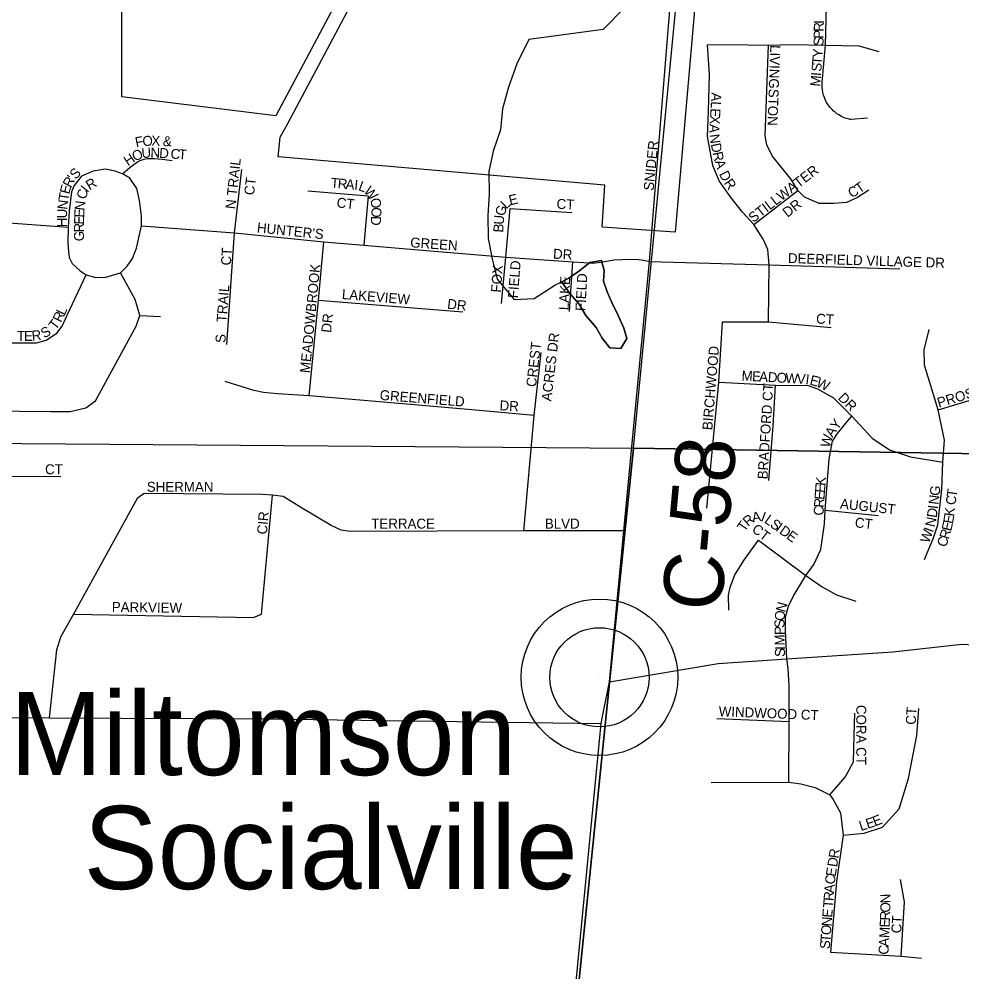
# Model space of a CAD drawing. Extents: x 1310247 to 1664935, y 284496 to 704931.
# Drawn here: x 1447431 to 1452162, y 484337 to 489120 of the extents above; entities that cross this region are included whole.
import ezdxf

# ---------------------------------------------------------------- set-up
doc = ezdxf.new("R2010")
doc.units = 0
for name, color, linetype in [('GM_P_State_Location', 7, 'Continuous'), ('GM_X_Corporation_Text', 7, 'Continuous'), ('GM_X_County', 7, 'Continuous'), ('GM_X_County_Road_Text', 7, 'Continuous'), ('GM_X_Interstate_Route', 7, 'Continuous'), ('GM_X_Major_Lake_Text', 7, 'Continuous'), ('GM_X_Major_River_Text', 7, 'Continuous'), ('GM_X_Minor_River', 7, 'Continuous'), ('GM_X_Minor_River_Text', 7, 'Continuous'), ('GM_X_Rail_Line', 7, 'Continuous'), ('GM_X_State_Location', 7, 'Continuous'), ('GM_X_Township_Road', 7, 'Continuous'), ('GM_X_Unincorporated', 7, 'Continuous')]:
    doc.layers.add(name, color=color, linetype=linetype)

msp = doc.modelspace()

# ---------------------------------------------------------------- linework, layer by layer
at = {"layer": 'GM_X_Corporation_Text'}
for points in [[(1450648.3, 488569.6), (1450706.3, 489290.3)], [(1450631.7, 488363.7), (1450648.3, 488569.6)], [(1450615.2, 488157.7), (1450631.7, 488363.7)]]:
    msp.add_lwpolyline(points, dxfattribs=at)
at = {"layer": 'GM_X_County'}
for points in [[(1451025.9, 492295.4), (1456291.7, 492217.5), (1455772.4, 486880.5), (1450514.7, 486966.2)], [(1445032, 487006.9), (1450514.7, 486966.2), (1449969.8, 481647.7), (1444509.2, 481359.2)], [(1455772.4, 486880.5), (1455235.5, 481463.8), (1449969.8, 481647.7), (1450514.7, 486966.2)]]:
    msp.add_lwpolyline(points, close=True, dxfattribs=at)
at = {"layer": 'GM_X_County_Road_Text'}
for points in [[(1450393, 485792.4), (1450465.5, 486551), (1450594.7, 487903), (1450615.2, 488157.7)], [(1450393, 485792.4), (1450938.9, 485885.8), (1451283.5, 485908.6), (1451815.3, 485943.7), (1452161.4, 485982.3), (1452339.7, 485971.3), (1453568.6, 485967.3), (1453768.6, 485966.6), (1453841, 485966), (1453924.9, 485979.2), (1454099.5, 486050.7), (1454491.8, 486236.6), (1454967.1, 486446.3), (1455253.9, 486589.2), (1455404.3, 486733.5), (1455469.9, 486789.2), (1455526.7, 486817.6), (1455748.4, 486822.8)], [(1450351.6, 485584.5), (1450361.9, 485636.5), (1450393, 485792.4)], [(1444871.9, 485606.9), (1446195.3, 485614.8), (1446366.9, 485615.8), (1447102.5, 485613.3), (1447581.6, 485611.6), (1448666, 485607.8), (1450351.6, 485584.5)], [(1449437.5, 476298.2), (1449551.8, 477423.7), (1449582.3, 477724.2), (1449599.8, 477896.9), (1449674.6, 478633.7), (1449746, 479314.7), (1449753.7, 479361.3), (1449765.2, 479501.8), (1449819.3, 479954.3), (1449845.3, 480308.6), (1449892.7, 480807.8), (1449942.8, 481324.4), (1449970.5, 481645.9), (1450351.6, 485584.5)]]:
    msp.add_lwpolyline(points, dxfattribs=at)
at = {"layer": 'GM_X_Major_Lake_Text'}
for points in [[(1450924.8, 490358.2), (1450722.8, 488049.6), (1450356.3, 488075.2), (1450371, 488286), (1448730.4, 488428), (1448740.7, 488526.2), (1448781.2, 488599.3), (1449273.7, 489525.5)], [(1449213.9, 489565.2), (1448718.7, 488633.8), (1447946.3, 488728.6), (1447946.3, 489474.1)]]:
    msp.add_lwpolyline(points, dxfattribs=at)
at = {"layer": 'GM_X_Major_River_Text'}
msp.add_line((1450343.5, 485815.7), (1450343.5, 485815.7), dxfattribs=at)
at = {"layer": 'GM_X_Minor_River'}
for points in [[(1450437.9, 487631), (1450405.8, 487697.2), (1450381.7, 487751.3), (1450363.6, 487803.4), (1450367.6, 487857.5), (1450353.6, 487907.6), (1450295.5, 487897.5), (1450245.3, 487857.5), (1450189.2, 487819.4), (1450155.3, 487801.2)], [(1450155.3, 487801.2), (1450189.2, 487819.4), (1450245.3, 487857.5), (1450295.5, 487897.5), (1450353.6, 487907.6), (1450367.6, 487857.5), (1450363.6, 487803.4), (1450381.7, 487751.3), (1450405.8, 487697.2), (1450437.9, 487631), (1450465.9, 487568.9), (1450480, 487516.8), (1450449.9, 487466.7), (1450395.8, 487468.7), (1450357.7, 487518.8), (1450327.6, 487570.9), (1450275.4, 487631), (1450241.3, 487689.1), (1450193.2, 487743.2), (1450155.3, 487801.2)], [(1450155.3, 487801.2), (1450193.2, 487743.2), (1450241.3, 487689.1), (1450275.4, 487631), (1450327.6, 487570.9), (1450357.7, 487518.8), (1450395.8, 487468.7), (1450449.9, 487466.7), (1450480, 487516.8), (1450465.9, 487568.9), (1450437.9, 487631)]]:
    msp.add_lwpolyline(points, dxfattribs=at)
at = {"layer": 'GM_X_Minor_River_Text'}
msp.add_lwpolyline([(1450468.8, 489176.9), (1450362.4, 489066.7), (1449989.2, 489016.6), (1449929.1, 488894.3), (1449886.9, 488778), (1449856.8, 488669.8), (1449846.8, 488563.5), (1449810.7, 488457.3), (1449788.6, 488355.1), (1449790.7, 488240.8), (1449782.6, 488134.6), (1449784.7, 488018.3), (1449804.7, 487916.1), (1449830.8, 487813.8), (1449915.1, 487711.6), (1450015.4, 487717.6), (1450119.7, 487783.8), (1450155.3, 487801.2)], dxfattribs=at)
at = {"layer": 'GM_X_State_Location'}
for points in [[(1451689.2, 488622.5), (1451606.5, 488615.3), (1451600.9, 488616.4), (1451591.7, 488618.5), (1451584.4, 488620.6), (1451577.2, 488623), (1451568.4, 488626.4), (1451557.8, 488631.2), (1451543.9, 488638.9), (1451533.4, 488646), (1451525.9, 488651.7), (1451517, 488659.4), (1451511.2, 488665.1), (1451501.2, 488676.2), (1451490.9, 488689.8), (1451483.5, 488701.8), (1451476.5, 488715.6), (1451472.3, 488725.7), (1451468.1, 488738.1), (1451464.6, 488752), (1451462.3, 488765.6), (1451461.2, 488777.8), (1451461.5, 488802.1), (1451477.1, 488988.1), (1451482.6, 489185.2)], [(1451191.2, 487599.5), (1451193.8, 487745.1), (1451194.3, 487885.3), (1451188.1, 487962.9), (1451164.5, 488015), (1451118.8, 488089.1), (1451062, 488150.6), (1451003.7, 488223.1), (1450943.8, 488308.3), (1450912.2, 488385.5), (1450885.4, 488530.6), (1450890.1, 488658.3), (1450894.9, 488839.6), (1450886.2, 488989.6), (1450987.9, 488992.6), (1451191.3, 488989.4), (1451312.7, 488992.6), (1451477.1, 488988.1), (1451645.4, 488984.7), (1451744.8, 488956.3)], [(1451695.9, 488261), (1451639.1, 488224.7), (1451582.4, 488199.5), (1451520.1, 488194.2), (1451445.2, 488193.2), (1451372.7, 488226.3), (1451339.5, 488259.4), (1451306.4, 488313), (1451273.3, 488354), (1451210.2, 488432.8), (1451183.4, 488488), (1451175.5, 488533.8), (1451191.3, 488989.4)], [(1447950.4, 488342.3), (1447988.2, 488376.1), (1448025.9, 488403.9), (1448037.9, 488410.4), (1448058.2, 488417.3), (1448074.6, 488420.3), (1448109.4, 488419.8), (1448149.1, 488415.8), (1448198.8, 488409.8)], [(1448045.1, 488082.3), (1448045.8, 488131.7), (1448035.9, 488209.2), (1448021.9, 488268.8), (1447986.2, 488320.4), (1447950.4, 488342.3), (1447912.7, 488356.2), (1447863, 488366.1), (1447803.4, 488356.2), (1447743.8, 488330.4), (1447708.1, 488284.7), (1447694.2, 488252.9), (1447682.2, 488155.5), (1447678.1, 488074.8)], [(1448511.7, 488046.9), (1448548.4, 488364.1)], [(1448880.2, 488256.8), (1449182.2, 488233), (1449161.4, 487984.1)], [(1451118.8, 488089.1), (1451339.5, 488259.4)], [(1449873.1, 487924.9), (1449895.4, 488169.4), (1450205.3, 488149.5)], [(1446925, 488066.1), (1446965, 488063.3), (1447014, 488079.4), (1447092.2, 488105.8), (1447137.3, 488113.9), (1447199.5, 488109.8), (1447333, 488100), (1447678.1, 488074.8)], [(1447678.1, 488074.8), (1447676.3, 487996.5), (1447678.3, 487950.8), (1447682.2, 487923), (1447698.1, 487893.2), (1447737.9, 487855.5), (1447767.6, 487835.6), (1447815.8, 487822.4), (1447865.7, 487824.6), (1447939.6, 487846), (1447973.1, 487878.6), (1447999.9, 487917.4), (1448020.8, 487970), (1448031, 488014.2), (1448045.1, 488082.3)], [(1448045.1, 488082.3), (1448511.7, 488046.9), (1448959.8, 488000.8), (1449161.4, 487984.1), (1449513.2, 487955.1), (1449855.7, 487927), (1449873.1, 487924.9), (1450210.5, 487900.9), (1450264.3, 487898.1), (1450307.6, 487894.8), (1450352.3, 487899.2), (1450415.9, 487911.1), (1450499.3, 487915.1), (1450539.1, 487913.6), (1450566.9, 487909.6), (1450594.7, 487903)], [(1446965, 488063.3), (1446983.1, 487955.8), (1446978, 487854.7), (1446930.8, 487359.1), (1446937.2, 487291.1), (1446957.1, 487231.5), (1446989.8, 487197.2), (1447021.2, 487178.3), (1447057.1, 487162.8), (1447118.4, 487154.8), (1447589.4, 487150.7), (1447686.6, 487149.2), (1447766.1, 487168.4), (1447814.1, 487203.6), (1448017.9, 487577.6), (1448037.1, 487631.5), (1448014, 487712.4), (1447939.6, 487846)], [(1448472.9, 487485.8), (1448511.7, 488046.9)], [(1448887.2, 487228.5), (1448932.9, 487708.9), (1448948.2, 487874.3), (1448959.8, 488000.8)], [(1449851.7, 487692.5), (1449873.1, 487924.9)], [(1450193.4, 487652.7), (1450210.5, 487900.9)], [(1450594.7, 487903), (1451194.3, 487885.3), (1451850, 487865.9)], [(1447287.8, 487496), (1447390, 487495.3), (1447517.8, 487493.9), (1447567.1, 487508.1), (1447620, 487543.9), (1447646.4, 487578.2), (1447672.1, 487633.2), (1447767.6, 487835.6)], [(1448932.9, 487708.9), (1449657.7, 487649.7)], [(1448037.1, 487631.5), (1448140.4, 487626.7)], [(1450882.8, 486663.9), (1450941.7, 487298), (1450960.7, 487599.5), (1451191.2, 487599.5), (1451506.5, 487571.8)], [(1451974.3, 486407.5), (1452019.4, 486516.6), (1452041.9, 486580.8), (1452060.9, 486760.9), (1452066.2, 486896.1), (1452074.8, 487005.2), (1452043.6, 487157.7), (1451974.3, 487382.9), (1451972.6, 487459.2), (1451998.6, 487561.4)], [(1449964.3, 486550.5), (1450016.3, 487130.1), (1450050.8, 487446.1)], [(1450016.3, 487130.1), (1449703.6, 487158.2), (1449278.1, 487194.7), (1448887.2, 487228.5), (1448727.2, 487239.4), (1448658.2, 487246.1), (1448608.4, 487255.7), (1448465, 487300.4)], [(1450941.7, 487298), (1451227.6, 487282.4), (1451390.4, 487280.7), (1451437.2, 487263.4), (1451518.7, 487218.3), (1451610.5, 487126.5), (1451712.7, 487015.6), (1451799.3, 486956.7), (1451905, 486922.1), (1452066.2, 486896.1)], [(1451192.9, 486804.2), (1451215.4, 487076.3), (1451227.6, 487282.4)], [(1452043.6, 487157.7), (1452358.9, 487253)], [(1451293.8, 485290), (1451295.1, 485594.6), (1451295.1, 485775.4), (1451290, 485859.9), (1451283.5, 485908.6), (1451277.8, 486048.8), (1451277.8, 486118.2), (1451291.7, 486173.6), (1451315.9, 486222.1), (1451378.3, 486326.1), (1451419.9, 486381.5), (1451454.5, 486457.7), (1451471.9, 486585.9), (1451475.3, 486655.2), (1451496.1, 486911.7), (1451513.5, 487001.7), (1451537.7, 487039.9), (1451579.3, 487091.8), (1451610.5, 487126.5)], [(1446428.3, 486838.4), (1446524.3, 486834.8), (1446678.8, 486825), (1447426, 486823.5), (1447640.5, 486826.1)], [(1450465.5, 486551), (1449964.3, 486550.5), (1449092.2, 486547.6), (1449047.9, 486553.8), (1448996.6, 486577.9), (1448849, 486665.7), (1448755.7, 486723.2), (1448702.8, 486729.5), (1448651.6, 486734.1), (1448059.3, 486738.8), (1448023.9, 486712.5), (1447703.4, 486133.1), (1447641.2, 486020.6), (1447619.2, 485952.9), (1447581.6, 485611.6)], [(1447703.4, 486133.1), (1448606.8, 486115.6), (1448647.4, 486132.6), (1448702.8, 486729.5)], [(1451475.3, 486655.2), (1451743.9, 486627.5)], [(1450991.9, 486152.8), (1450990.2, 486227.3), (1450998.9, 486268.9), (1451023.1, 486329.5), (1451071.6, 486407.5), (1451141, 486504.5), (1451378.3, 486326.1), (1451461.5, 486270.6), (1451532.5, 486229), (1451629.5, 486197.8)], [(1451499.5, 485226.3), (1451577.2, 485314.2), (1451617.8, 485391.9), (1451621.1, 485523.7), (1451624.5, 485635.2)], [(1451566.2, 485023.8), (1451671.8, 485033.7), (1451763, 485064.1), (1451847.5, 485155.4), (1451894.8, 485307.4), (1451935.4, 485523.7), (1451945.5, 485658.8)], [(1450931.8, 485608.1), (1451295.1, 485594.6)], [(1450904.8, 485287.2), (1451293.8, 485290), (1451354.2, 485280.4), (1451425.1, 485262.6), (1451499.5, 485226.3), (1451516.4, 485202.7), (1451553.6, 485135.1), (1451566.2, 485023.8), (1451533.3, 484790.4), (1451502.9, 484435.6), (1451857.7, 484415.4), (1451959, 484405.2)], [(1451857.7, 484415.4), (1451874.6, 484689.1), (1451854.3, 484800.6)]]:
    msp.add_lwpolyline(points, dxfattribs=at)
at = {"layer": 'GM_X_Unincorporated'}
for radius in [392.8, 249]:
    msp.add_circle((1450343.5, 485815.7), radius, dxfattribs=at)

# ---------------------------------------------------------------- texts
at = {"layer": 'GM_P_State_Location'}
for s, rotation, p in [('R', 89.2699, (1451468.9, 489055.7)), ('I', 89.2874, (1451469.4, 489095.3)), ('S', 87.983, (1451467.1, 488984.1)), ('P', 89.216, (1451468.4, 489020.5)), ('LIVINGSTON', 267.9532, (1451200.9, 488989.9)), ('T', 85.278, (1451459.6, 488889.4)), ('Y', 85.2727, (1451462.5, 488924.5)), ('S', 85.2681, (1451456.7, 488854.4)), ('M', 85.259, (1451450.5, 488779.8)), ('I', 85.2942, (1451454.9, 488832.4)), ('A', 266.6541, (1450905.9, 488752)), ('L', 266.6588, (1450903.3, 488708.1)), ('E', 266.6656, (1450901.3, 488672.9)), ('A', 266.9866, (1450896.7, 488593.6)), ('X', 266.6715, (1450899.2, 488637.8)), ('F', 11.2188, (1448018.7, 488475.8)), ('O', 2.164, (1448051.1, 488482.4)), ('X', 358.5794, (1448094.3, 488484.1)), ('&', 357.8949, (1448152, 488482.2)), ('N', 277.9413, (1450894.8, 488539.2)), ('D', 282.1146, (1450901.6, 488491.7)), ('O', 25.92, (1448012.2, 488404)), ('U', 4.1339, (1448047, 488421.9)), ('N', 358.1418, (1448089.5, 488425.1)), ('D', 356.151, (1448133, 488423.7)), ('C', 355.7466, (1448190, 488419.7)), ('T', 355.7333, (1448229.5, 488416.8)), ('R', 282.11, (1450910.8, 488448.7)), ('H', 34.0538, (1447977.4, 488380.3)), ('N TRAIL', 83.6594, (1448515.7, 488164)), ('A', 287.9855, (1450920.6, 488404.6)), ('S', 46.5847, (1447715.1, 488311.8)), ('D', 296.4996, (1450941.9, 488342.9)), ('STILLWATER', 37.5291, (1451115.3, 488095.7)), ('R', 61.2403, (1447690.2, 488269.2)), ("'", 53.4798, (1447708.3, 488302.4)), ('R', 31.0887, (1447784.7, 488259.1)), ('CT', 83.6638, (1448610, 488233.7)), ('T', 354.8823, (1448993.2, 488273.5)), ('R', 354.8823, (1449028.3, 488270.3)), ('A', 354.8823, (1449067.8, 488266.8)), ('I', 354.8823, (1449111.6, 488262.9)), ('L', 340.2056, (1449130.2, 488261.6)), ('R', 304.8393, (1450965.6, 488296.7)), ('T', 35.1835, (1451648.1, 488242.5)), ('E', 75.7252, (1447682.8, 488238.2)), ('C', 73.5776, (1447765.5, 488211.6)), ('I', 50.9443, (1447774.3, 488245)), ('W', 310.8521, (1449157.8, 488253.5)), ('C', 27.4555, (1451606.7, 488220.5)), ('N', 82.9888, (1447672.4, 488161.4)), ('T', 81.3598, (1447677.7, 488204.7)), ('CT', 353.6638, (1449022.6, 488174.9)), ('O', 281.4986, (1449192.2, 488216.3)), ('L', 43.1554, (1449875.4, 488163.3)), ('E', 14.3851, (1449895.3, 488184.2)), ('CT', 356.8215, (1450127.2, 488168)), ('DR', 38.6634, (1451287.2, 488121.5)), ('U', 88.0108, (1447671, 488118.5)), ('E', 87.6766, (1447757.6, 488122.8)), ('N', 83.3629, (1447758.9, 488157)), ('O', 266.8218, (1449200.8, 488176.5)), ('G', 71.9257, (1449865.2, 488127)), ('H', 89.847, (1447670.9, 488075)), ('E', 89.0165, (1447757, 488087.9)), ('D', 266.8218, (1449198.3, 488132.6)), ('U', 86.3109, (1449863, 488086.4)), ('R', 89.8543, (1447756.9, 488048.5)), ("HUNTER'S", 354.0353, (1448622.9, 488049.2)), ('B', 86.3109, (1449860.5, 488046.9)), ('G', 90, (1447756.9, 488004.6)), ('GREEN', 355.9127, (1449392.6, 487974.4)), ('CT', 86.8222, (1448493.7, 487881.9)), ('DR', 356.989, (1450109.6, 487917.2)), ('DEERFIELD VILLAGE DR', 358.2331, (1451288.6, 487895.2)), ('MEADOWBROOK', 84.4411, (1448889.7, 487341.1)), ('FOX', 85.9166, (1449848.9, 487745.7)), ('FIELD', 85.5983, (1449933.7, 487717.2)), ('LAKE', 86.9075, (1450188.3, 487657.5)), ('FIELD', 87.066, (1450272.7, 487653.1)), ('TRAIL', 85.5135, (1448471.7, 487596.1)), ('LAKEVIEW', 355.3038, (1449049.5, 487714.8)), ('DR', 353.6625, (1449577.7, 487666.3)), ('R', 64.556, (1447642, 487593.5)), ('L', 64.621, (1447659, 487629.3)), ('DR', 83.9832, (1448996.3, 487543.5)), ('CT', 356.8215, (1451429.6, 487591.6)), ('T', 52.7183, (1447614.8, 487555.8)), ('T', 0.2337, (1447420.7, 487504.2)), ('E', 0.2459, (1447455.9, 487504.3)), ('R', 6.5191, (1447497.1, 487504.9)), ('S', 29.5436, (1447557.2, 487516.1)), ('ACRES DR', 83.2907, (1450101.6, 487199.2)), ('S', 90, (1448467.3, 487494.2)), ('CREST', 83.366, (1450024.9, 487270.9)), ('BIRCHWOOD', 85.3468, (1450909.3, 487054.9)), ('M', 356.8111, (1451055.5, 487305.6)), ('E', 356.8357, (1451108.3, 487302.6)), ('A', 356.829, (1451143.4, 487300.7)), ('D', 356.8068, (1451187.3, 487298.3)), ('O', 356.829, (1451231.3, 487295.8)), ('W', 356.8211, (1451275.2, 487293.4)), ('V', 356.8068, (1451332.3, 487290.2)), ('I', 353.119, (1451375.4, 487287.8)), ('E', 345.3009, (1451395.5, 487285.5)), ('W', 335.3153, (1451427.3, 487277.4)), ('PROSPECT PL', 16.5726, (1452046.8, 487168.8)), ('GREENFIELD', 355.3476, (1449239.3, 487208.7)), ('BRADFORD CT', 86.4606, (1451186.5, 486808.5)), ('DR', 356.9884, (1449841.2, 487156)), ('DR', 315, (1451536.9, 487214.8)), ('Y', 53.4054, (1451536.5, 487052.8)), ('A', 56.6252, (1451512.7, 487016.7)), ('W', 73.9368, (1451498.5, 486965.3)), ('CT', 0, (1447561.5, 486834.8)), ('K', 85.7023, (1451477.2, 486775.7)), ('SHERMAN', 0, (1448071.9, 486746.8)), ('E', 85.7061, (1451474.6, 486740.6)), ('G', 82.8697, (1452049.3, 486724.1)), ('E', 85.7061, (1451471.9, 486705.5)), ('N', 82.8697, (1452043.9, 486680.4)), ('C', 82.9382, (1452129.9, 486678.2)), ('T', 82.2447, (1452134.8, 486717.3)), ('R', 86.0874, (1451469.2, 486666.1)), ('AUGUST', 353.8839, (1451548.9, 486663.2)), ('I', 82.8587, (1452041.1, 486658.5)), ('CIR', 85.0327, (1448674.1, 486531.4)), ('R', 40.3993, (1451089.2, 486570.1)), ('A', 9.9684, (1451113, 486592.8)), ('I', 339.5375, (1451149.5, 486601.1)), ('L', 324.3221, (1451167, 486595.1)), ('C', 88.2753, (1451468.1, 486627)), ('D', 82.8697, (1452035.7, 486614.9)), ('E', 80.3277, (1452116.7, 486584.1)), ('K', 82.9492, (1452122.9, 486621.3)), ('TERRACE', 0, (1449198.3, 486562)), ('BLVD', 0, (1450069.5, 486562)), ('T', 55.6147, (1451071.6, 486543.7)), ('CT', 321.8483, (1451103.9, 486551.1)), ('S', 324.3221, (1451195.6, 486574.5)), ('I', 324.3221, (1451224.2, 486554)), ('CT', 353.6638, (1451623, 486568.9)), ('N', 77.7988, (1452025.6, 486567.1)), ('E', 76.9043, (1452108.1, 486546.6)), ('D', 324.3221, (1451242.1, 486541.2)), ('E', 324.3221, (1451277.8, 486515.5)), ('W', 70.1878, (1451996.7, 486485.6)), ('I', 70.2006, (1452016.1, 486539.5)), ('R', 73.4452, (1452095.9, 486505.5)), ('C', 70.8738, (1452082.2, 486465.7)), ('PARKVIEW', 359.2156, (1447896, 486144)), ('N', 74.4209, (1451275.4, 486138.9)), ('S', 90.847, (1451272.3, 486063.6)), ('O', 84.6591, (1451271.7, 486097.4)), ('P', 90.847, (1451272.8, 486028.4)), ('M', 90.8487, (1451273.6, 485975.7)), ('S', 90.847, (1451274.5, 485918.4)), ('I', 90.848, (1451274, 485953.6)), ('CORA CT', 270, (1451632.1, 485677)), ('WINDWOOD CT', 357.7533, (1450941.1, 485620.4)), ('CT', 86.8215, (1451930.1, 485576.3)), ('E', 17.9504, (1451689.1, 485054.6)), ('E', 21.6436, (1451725.8, 485066.6)), ('L', 17.9684, (1451655.6, 485043.7)), ('D', 81.2455, (1451535.7, 484861)), ('R', 81.2771, (1451542.4, 484904.5)), ('E', 81.4179, (1451528.4, 484813.2)), ('C', 83.354, (1451523.9, 484774.3)), ('A', 85.5898, (1451520.6, 484730.9)), ('R', 85.5752, (1451517.5, 484691.5)), ('N', 91.9763, (1451804, 484682)), ('T', 85.6073, (1451514.8, 484656.4)), ('O', 87.6605, (1451802.2, 484634)), ('E', 85.6073, (1451511.1, 484608.1)), ('R', 87.6763, (1451800.6, 484594.4)), ('N', 85.5812, (1451507.7, 484564.2)), ('E', 87.6493, (1451799.2, 484559.2)), ('CT', 86.8094, (1451857.6, 484529.5)), ('T', 85.5699, (1451501.6, 484485.2)), ('O', 85.5898, (1451504.3, 484520.3)), ('M', 87.6679, (1451797.1, 484506.5)), ('S', 85.5971, (1451498.9, 484450.1)), ('A', 87.6734, (1451795.3, 484462.5)), ('C', 87.6676, (1451793.7, 484422.9))]:
    msp.add_text(s, height=50, rotation=rotation, dxfattribs=at).set_placement(p)
at = {"layer": 'GM_X_Interstate_Route'}
for s, p in [('Miltomson', (1447385.5, 485324.8)), ('Socialville', (1447755.1, 484752.8))]:
    msp.add_text(s, height=417, rotation=0, dxfattribs=at).set_placement(p)
at = {"layer": 'GM_X_Rail_Line'}
msp.add_text('SNIDER', height=50, rotation=84.2885, dxfattribs=at).set_placement((1450614.5, 488256.3))
at = {"layer": 'GM_X_Township_Road'}
msp.add_text('C-58', height=300, rotation=84.8369, dxfattribs=at).set_placement((1450953.8, 486140.5))

doc.saveas('drawing.dxf')
